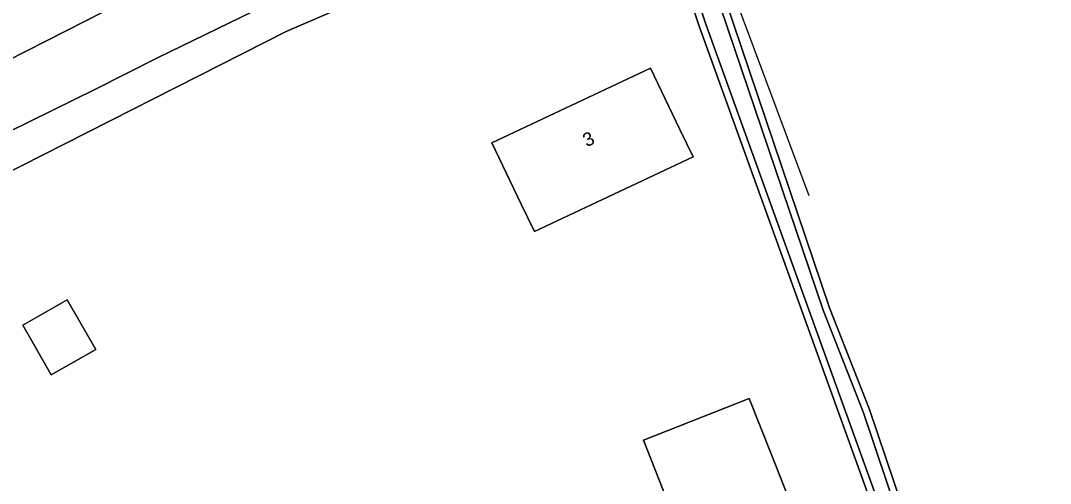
# Model space of a CAD drawing. Extents: x 164494 to 166241, y 382475 to 384495.
# Drawn here: x 165073.2 to 165148.9, y 382987.1 to 383021.1 of the extents above; entities that cross this region are included whole.
import ezdxf

# ---------------------------------------------------------------- set-up
doc = ezdxf.new("R2010")
doc.units = 0
for name, color, linetype in [('IMGEO_Erf', 7, 'Continuous'), ('IMGEO_Grasland_agrarisch', 7, 'Continuous'), ('IMGEO_Groenvoorziening', 7, 'Continuous'), ('IMGEO_Hek', 7, 'Continuous'), ('IMGEO_Oever', 7, 'Continuous'), ('IMGEO_Pand', 7, 'Continuous'), ('IMGEO_Pand_nummerreeks', 7, 'Continuous'), ('IMGEO_Rijbaan_lokaal_gesloten', 7, 'Continuous'), ('IMGEO_Waterloop', 7, 'Continuous')]:
    doc.layers.add(name, color=color, linetype=linetype)

msp = doc.modelspace()

# ---------------------------------------------------------------- linework, layer by layer
at = {"layer": 'IMGEO_Erf'}
msp.add_lwpolyline([(165149.084, 382949.174), (165148.158, 382951.679), (165147.327, 382953.204), (165144.143, 382962.9), (165139.197, 382976.046), (165137.999, 382979.812), (165137.425, 382980.815), (165123.051, 383020.688), (165118.823, 383033.37), (165102.205, 383024.82), (165097.081, 383022.184), (165092.763, 383020.321), (165071.589, 383009.606), (165052.261, 382999.034), (165049.332, 382997.432), (165046.565, 382995.873), (165042.211, 382989.793), (165038.852, 382985.102), (165066.603, 382948.671), (165135.814, 382857.34)], dxfattribs=at)
for points in [[(165109.978, 383007.624), (165107.815, 383012.132), (165119.476, 383017.622), (165121.639, 383013.114), (165122.606, 383011.098), (165110.945, 383005.608)], [(165075.449, 382995.069), (165073.363, 382998.726), (165076.626, 383000.591), (165078.714, 382996.935)], [(165118.952, 382990.268), (165126.736, 382993.331), (165128.335, 382989.267), (165131.841, 382980.355), (165124.057, 382977.292)]]:
    msp.add_lwpolyline(points, close=True, dxfattribs=at)
at = {"layer": 'IMGEO_Grasland_agrarisch'}
msp.add_lwpolyline([(165156.479, 383024.098), (165142.358, 383037.475), (165141.988, 383037.391), (165129.143, 383032.597), (165123.071, 383029.794), (165122.63, 383029.59), (165132.631, 383000), (165135.571, 382992.521), (165139.189, 382981.785), (165140.482, 382976.778), (165145.82, 382962.591), (165148.851, 382953.995), (165150.017, 382951.449)], dxfattribs=at)
at = {"layer": 'IMGEO_Groenvoorziening'}
for points in [[(165088.775, 383026.373), (165089.6, 383028.476), (165088.293, 383031.481), (165087.92, 383031.295), (165087.302, 383030.987), (165087.842, 383029.582), (165088.149, 383028.783), (165086.745, 383027.872), (165084.158, 383026.667), (165083.217, 383026.412), (165081.553, 383025.502), (165076.433, 383022.884), (165075.419, 383024.723), (165070.298, 383021.899), (165072.217, 383018.147), (165083.565, 383023.951)], [(165092.763, 383020.321), (165097.081, 383022.184), (165095.49, 383024.344), (165083.246, 383018.36), (165078.697, 383016.073), (165072.324, 383012.931), (165050.894, 383001.427), (165052.261, 382999.034), (165071.589, 383009.606)]]:
    msp.add_lwpolyline(points, close=True, dxfattribs=at)
at = {"layer": 'IMGEO_Hek'}
for points in [[(165141.988, 383037.391), (165129.143, 383032.597), (165123.071, 383029.794), (165131.105, 383008.259)], [(165071.589, 383009.606), (165092.763, 383020.321)]]:
    msp.add_lwpolyline(points, dxfattribs=at)
at = {"layer": 'IMGEO_Oever'}
for points in [[(165150.017, 382951.449), (165148.851, 382953.995), (165145.82, 382962.591), (165140.482, 382976.778), (165139.189, 382981.785), (165135.571, 382992.521), (165132.631, 383000), (165122.63, 383029.59), (165122.366, 383030.37), (165120.725, 383033.879), (165118.823, 383033.37), (165123.051, 383020.688), (165137.425, 382980.815), (165137.999, 382979.812), (165139.197, 382976.046), (165144.143, 382962.9), (165147.327, 382953.204), (165148.158, 382951.679), (165149.084, 382949.174)], [(165149.575, 382949.323), (165148.625, 382951.891), (165147.799, 382953.408), (165144.626, 382963.07), (165139.681, 382976.214), (165138.47, 382980.019), (165137.891, 382981.031), (165123.535, 383020.856), (165119.481, 383033.016), (165120.443, 383033.274), (165121.89, 383030.179), (165122.145, 383029.426), (165132.15, 382999.824), (165135.09, 382992.346), (165138.698, 382981.639), (165139.993, 382976.623), (165145.339, 382962.416), (165148.376, 382953.803), (165149.543, 382951.256)]]:
    msp.add_lwpolyline(points, dxfattribs=at)
at = {"layer": 'IMGEO_Pand'}
for points in [[(165121.639, 383013.114), (165119.476, 383017.622), (165107.815, 383012.132), (165109.978, 383007.624), (165110.945, 383005.608), (165122.606, 383011.098)], [(165075.449, 382995.069), (165078.714, 382996.935), (165076.626, 383000.591), (165073.363, 382998.726)], [(165118.952, 382990.268), (165124.057, 382977.292), (165131.841, 382980.355), (165128.335, 382989.267), (165126.736, 382993.331)]]:
    msp.add_lwpolyline(points, close=True, dxfattribs=at)
at = {"layer": 'IMGEO_Rijbaan_lokaal_gesloten'}
for points in [[(165125.134, 383043.627), (165115.179, 383039.001), (165106.315, 383034.739), (165101.084, 383032.33), (165096.433, 383030.107), (165095.219, 383029.526), (165088.775, 383026.373), (165083.565, 383023.951), (165072.217, 383018.147), (165071.399, 383017.729), (165067.244, 383015.604), (165062.647, 383013.041), (165061.822, 383012.581), (165054.231, 383008.739), (165048.937, 383005.869), (165048.666, 383005.698)], [(165050.894, 383001.427), (165072.324, 383012.931), (165078.697, 383016.073), (165083.246, 383018.36), (165095.49, 383024.344), (165101.496, 383027.356), (165108.474, 383031.009), (165123.201, 383037.752), (165131.209, 383041.458)]]:
    msp.add_lwpolyline(points, dxfattribs=at)
at = {"layer": 'IMGEO_Waterloop'}
msp.add_lwpolyline([(165149.543, 382951.256), (165148.376, 382953.803), (165145.339, 382962.416), (165139.993, 382976.623), (165138.698, 382981.639), (165135.09, 382992.346), (165132.15, 382999.824), (165122.145, 383029.426), (165121.89, 383030.179), (165120.443, 383033.274), (165119.481, 383033.016), (165123.535, 383020.856), (165137.891, 382981.031), (165138.47, 382980.019), (165139.681, 382976.214), (165144.626, 382963.07), (165147.799, 382953.408), (165148.625, 382951.891), (165149.575, 382949.323)], dxfattribs=at)

# ---------------------------------------------------------------- texts
at = {"layer": 'IMGEO_Pand_nummerreeks'}
msp.add_text('3', height=1, rotation=25.21106, dxfattribs=at).set_placement((165114.794, 383011.792))

doc.saveas('drawing.dxf')
